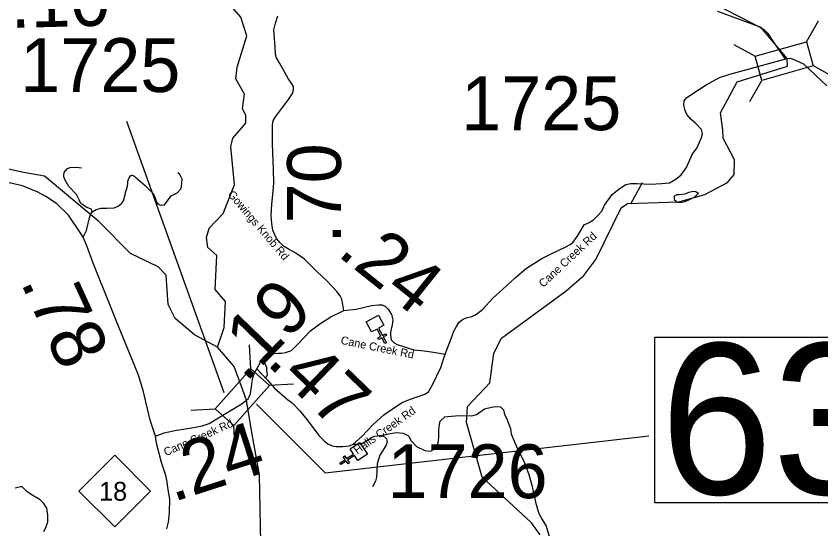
# Model space of a CAD drawing. Extents: x 1248089 to 1457196, y 820910 to 988753.
# Drawn here: x 1346513 to 1353986, y 941130 to 945892 of the extents above; entities that cross this region are included whole.
import ezdxf

# ---------------------------------------------------------------- set-up
doc = ezdxf.new("R2010")
doc.units = 0
for name, color, linetype in [('Exist Cultural Church CELL', 7, 'Continuous'), ('Exist Hydrographic Creek Single Shore', 7, 'Continuous'), ('Exist Hydrographic Misc Water Feature', 7, 'Continuous'), ('Exist Road Non-System Type 51', 7, 'Continuous'), ('Exist Road Primary NC Attributed', 7, 'Continuous'), ('Exist Road Primary NC Shield CELL', 7, 'Continuous'), ('Exist Road Primary NC Shield Number Label', 7, 'Continuous'), ('Exist Road Secondary Structure Standard Bridge CELL', 7, 'Continuous'), ('Exist Road Secondary Structure Standard Bridge Number Label', 7, 'Continuous'), ('Exist Road Secondary Type 51 Attributed', 7, 'Continuous'), ('Exist Road Secondary Type 51 Label', 7, 'Continuous'), ('Prop CMT Slope Fill', 7, 'Continuous'), ('Prop GRAU CAT1 Cell', 7, 'Continuous'), ('Prop Lane Lines', 7, 'Continuous')]:
    doc.layers.add(name, color=color, linetype=linetype)

msp = doc.modelspace()

# ---------------------------------------------------------------- linework, layer by layer
at = {"layer": 'Exist Cultural Church CELL'}
for points in [[(1349928.7, 943020.6), (1349878.7, 942993.5), (1349914.7, 942926.5), (1349942.9, 942941.6), (1349950.5, 942927.6), (1349922.3, 942912.4), (1349950.8, 942859.4), (1349936.7, 942851.9), (1349908.2, 942904.8), (1349880, 942889.6), (1349872.5, 942903.7), (1349900.6, 942918.9), (1349864.5, 942985.9), (1349813.7, 942958.7), (1349763.3, 943052.4), (1349878.3, 943114.3)], [(1349685.8, 941764.3), (1349654.3, 941811.7), (1349590.8, 941769.6), (1349608.5, 941743), (1349595.2, 941734.1), (1349577.5, 941760.8), (1349527.3, 941727.6), (1349518.5, 941740.9), (1349568.6, 941774.2), (1349550.9, 941800.8), (1349564.3, 941809.7), (1349581.9, 941783), (1349645.4, 941825.1), (1349613.6, 941873.2), (1349702.4, 941932), (1349774.5, 941823.1)]]:
    msp.add_lwpolyline(points, close=True, dxfattribs=at)
at = {"layer": 'Exist Hydrographic Creek Single Shore'}
for points in [[(1353671.4, 945498.9), (1353429.9, 945785.9), (1353029.4, 945934.5)], [(1351379.4, 941076), (1351298.4, 941185.9), (1350841.3, 941612), (1350693.3, 942117.3), (1350705.3, 942268.1), (1350910.3, 942487.2), (1350949.4, 942762.1), (1351019.4, 942902), (1351621.3, 943339.6), (1351783.3, 943484.1), (1351894.3, 943633), (1352130.4, 944110.7), (1352189.3, 944152.3), (1352665.3, 944165.7), (1352908.4, 944236.3), (1353119.4, 944347), (1353179.4, 944421.3), (1353182.4, 944555.8), (1353078.4, 944758.2), (1353074.7, 944835.6), (1353054, 944994.5), (1353208.9, 945280.8), (1353675.2, 945427.2), (1353671.4, 945498.9)], [(1348382.3, 942817), (1348168.2, 942932.9), (1347988.2, 943084.4), (1347924.2, 943213.6), (1347905.3, 943486.5), (1347832.3, 943563.5), (1347576.3, 943686.8), (1347282.2, 943984.8), (1346777.4, 944405.7), (1346567.3, 944444), (1345883.8, 944598.9), (1345789.6, 944588.4), (1345378.8, 944710.4)], [(1348651.1, 942324.5), (1348538.8, 942637.9), (1348382.3, 942817)], [(1349151.4, 940072), (1349123.3, 940090.4), (1348889.3, 940446.5), (1348784.3, 941000), (1348773.2, 941633.9), (1348698.3, 942044.1), (1348651.1, 942324.5)]]:
    msp.add_lwpolyline(points, dxfattribs=at)
at = {"layer": 'Exist Hydrographic Misc Water Feature'}
for points in [[(1348382.3, 942817), (1348445.3, 942999.7), (1348458.3, 943242.2), (1348361.3, 943352.6), (1348376.3, 943667.4), (1348294.2, 943744.6), (1348280.3, 943836.8), (1348306.2, 943921.7), (1348434.3, 944060.2), (1348541.2, 944324), (1348507.3, 944682.5), (1348525.2, 944757.7), (1348645.3, 944896.5), (1348646.2, 944971.9), (1348614.2, 945031.6), (1348634.2, 945165.8), (1348554.2, 945308.7), (1348565.2, 945416.8), (1348654.2, 945707.2), (1348600.3, 945882.2), (1348494.3, 946002.6)], [(1352848.2, 944246.5), (1352839, 944249.1), (1352823.3, 944261.4), (1352799.3, 944261.9), (1352759.1, 944254.8), (1352735, 944243.3), (1352718.9, 944239.7), (1352670.7, 944232.8), (1352646.7, 944233.4), (1352630.5, 944223.7), (1352624.3, 944215.8), (1352622.4, 944188.3)], [(1352622.4, 944188.3), (1352645.3, 944171.3), (1352661.2, 944165), (1352693.2, 944164.3), (1352725.3, 944171.5), (1352806.1, 944207.7), (1352822.4, 944219.4), (1352848.2, 944246.5)]]:
    msp.add_lwpolyline(points, dxfattribs=at)
at = {"layer": 'Exist Road Non-System Type 51'}
msp.add_line((1352326.2, 944342.7), (1352216.1, 944144.8), dxfattribs=at)
for points in [[(1353658.7, 945488.2), (1353537.6, 945667.2), (1353494.8, 945730.1), (1353465.4, 945758.8), (1353414, 945789.8), (1353255.5, 945873), (1353085.2, 945960.5)], [(1347220.2, 944073.8), (1347211.9, 944098.8), (1347170.3, 944113.4), (1347114, 944153), (1347097.4, 944184.3), (1347072.4, 944234.3), (1347003.7, 944309.3), (1346964.1, 944373.9), (1346955.8, 944398.9), (1346955.8, 944415.6), (1346957.8, 944440.6), (1346972.4, 944455.2), (1346991.2, 944478.1), (1347016.2, 944486.5), (1347076.5, 944490.6), (1347120.3, 944482.3)], [(1347220.2, 944073.8), (1347255.6, 944094.7), (1347301.5, 944107.2), (1347355.6, 944107.2), (1347422.2, 944111.4), (1347459.7, 944125.9), (1347491, 944153), (1347509.7, 944178), (1347526.4, 944232.2), (1347532.6, 944265.6), (1347543, 944296.8), (1347549.3, 944338.5), (1347549.3, 944359.3), (1347561.8, 944388.5), (1347574.3, 944407.3), (1347586.8, 944413.5), (1347601.3, 944411.4), (1347711.7, 944317.7), (1347784.6, 944244.7), (1347801.3, 944209.3), (1347815.8, 944163.5), (1347830.4, 944146.8), (1347855.4, 944136.4), (1347890.8, 944138.4), (1347951.2, 944223.9), (1348007.4, 944251), (1348042.8, 944286.4), (1348047, 944305.2), (1348051.2, 944342.7), (1348055.3, 944378.1), (1348034.5, 944421.9), (1348015.8, 944436.5)], [(1347134.9, 943838.3), (1347166.1, 943900.9), (1347193.2, 944019.7), (1347205.7, 944055.1), (1347220.2, 944073.8)], [(1348833.5, 942535.6), (1348848.2, 942565.3), (1348840.9, 942601.5), (1348839.4, 942627.6), (1348828, 942655.8), (1348808.6, 942688.2)], [(1349913.8, 941999.5), (1349986.7, 942016.1), (1350047.1, 942024.5), (1350105.4, 942020.3), (1350155.4, 941993.2), (1350182.5, 941949.5), (1350230.4, 941895.3), (1350307.4, 941857.8), (1350359.5, 941853.6), (1350403.2, 941876.5), (1350432.4, 941926.5), (1350438.6, 941978.6), (1350436.5, 942051.6), (1350442.8, 942099.5), (1350449, 942130.8), (1350494.8, 942170.4), (1350517.7, 942174.5), (1350592.7, 942178.7), (1350642.7, 942182.9), (1350744.7, 942180.8), (1350788.5, 942193.3), (1350863.4, 942245.4), (1350928, 942260), (1350963.4, 942268.3), (1351011.3, 942264.1), (1351038.4, 942237.1), (1351048.8, 942193.3), (1351067.5, 942157.9), (1351102.9, 942064.1), (1351109.2, 942012), (1351136.2, 941945.3), (1351168.8, 941874.7), (1351231.2, 941751.8), (1351275, 941635.1), (1351300, 941537.1), (1351337.5, 941366.2), (1351366.3, 941273.3), (1351397.5, 941219.1), (1351435, 941156.5), (1351468.3, 941041.9)], [(1349642.8, 941918.1), (1349684.7, 941918.2), (1349734.7, 941928.6), (1349795.1, 941966.1), (1349840.9, 941991.1), (1349913.8, 941999.5)], [(1349913.8, 941999.5), (1349951.3, 941966.1), (1349959.6, 941943.2), (1349949.2, 941907.8), (1349890.9, 941814), (1349863.8, 941734.8), (1349861.7, 941664), (1349857.6, 941609.8), (1349851.3, 941574.3), (1349822.2, 941520.2)], [(1346770.5, 941105.4), (1346784.7, 941133.6), (1346807.3, 941195.8), (1346807.3, 941258.1), (1346798.8, 941323.1), (1346770.5, 941365.5), (1346736.6, 941399.4), (1346651.9, 941450.3), (1346612.3, 941478.6), (1346569.9, 941521), (1346553, 941521), (1346505, 941509.7)]]:
    msp.add_lwpolyline(points, dxfattribs=at)
at = {"layer": 'Exist Road Primary NC Attributed'}
for points in [[(1347806.3, 941990.8), (1347756.4, 942139.4), (1347693.7, 942416.5), (1347648.9, 942557.4), (1347434.2, 943081.3), (1347393.2, 943188.9), (1347228.4, 943599.1), (1347169.5, 943759.2), (1347134.9, 943838.3), (1347113.2, 943871.9), (1346999.8, 944044.3), (1346887.2, 944150.7), (1346789.9, 944217.3), (1346708, 944260.8), (1346573.6, 944317.2), (1346250.5, 944386), (1346127.7, 944416.8), (1345738, 944506.1), (1345585.7, 944539.4), (1345428.2, 944579.1), (1345305.4, 944615), (1345268.6, 944628.7), (1345214.3, 944662.5)], [(1347912, 941130.1), (1347926.5, 941194.4), (1347936.8, 941279.5), (1347938.9, 941406), (1347930.7, 941459.2), (1347922.4, 941515.2), (1347914.1, 941567.1), (1347901.7, 941625.2), (1347862.3, 941747.6), (1347816.7, 941926), (1347806.3, 941990.8)]]:
    msp.add_lwpolyline(points, dxfattribs=at)
at = {"layer": 'Exist Road Primary NC Shield CELL'}
msp.add_lwpolyline([(1347096.1, 941481.6), (1347429.1, 941814.6), (1347762.1, 941481.6), (1347429.1, 941148.6)], close=True, dxfattribs=at)
at = {"layer": 'Exist Road Secondary Structure Standard Bridge CELL'}
for p, q in [((1353851.7, 945651.6), (1353962.4, 945849)), ((1353176.8, 945628.8), (1353374.2, 945518.2)), ((1353913.1, 945433.7), (1354110.5, 945323)), ((1353326.4, 945097.8), (1353437, 945295.2)), ((1348693.3, 942614.8), (1348681, 942840.9)), ((1348861.7, 942463.7), (1349087.8, 942475.9)), ((1348135.3, 942234.3), (1348361.4, 942246.6)), ((1348546, 941865.9), (1348533.7, 942091.9))]:
    msp.add_line(p, q, dxfattribs=at)
for points in [[(1353374.2, 945518.2), (1353851.4, 945652.6), (1353914.2, 945429.7), (1353437, 945295.2)], [(1348361.4, 942246.6), (1348692.5, 942615.6), (1348864.8, 942460.9), (1348533.7, 942091.9)]]:
    msp.add_lwpolyline(points, close=True, dxfattribs=at)
at = {"layer": 'Exist Road Secondary Structure Standard Bridge Number Label'}
msp.add_lwpolyline([(1352444.1, 942909.7), (1356160, 942909.7), (1356160, 941373.3), (1352444.1, 941373.3)], close=True, dxfattribs=at)
msp.add_lwpolyline([(1348743.7, 942287.3), (1349381.5, 941649.5), (1352388.5, 941995.7)], dxfattribs=at)
at = {"layer": 'Exist Road Secondary Type 51 Attributed'}
for points in [[(1349555.4, 943159.7), (1349547.2, 943212.6), (1349537.3, 943262), (1349521.5, 943295.6), (1349491.9, 943335.1), (1349401, 943430), (1349302.3, 943522.9), (1349191.7, 943633.6), (1349108.8, 943690.9), (1349041.6, 943728.5), (1348996.2, 943756.1), (1348964.6, 943787.8), (1348929.1, 943825.3), (1348913.9, 943860), (1348898.1, 943905.5), (1348888.2, 943964.8), (1348882.3, 944039.9), (1348886.2, 944146.6), (1348900, 944265.2), (1348906, 944342.8), (1348902.1, 944465.3), (1348894.2, 944704.5), (1348894.2, 944886.3), (1348900.1, 944918), (1348919.8, 944955.5), (1348957.3, 945004.9), (1349042.2, 945118.4), (1349079.7, 945173.7), (1349087.6, 945207.3), (1349087.6, 945237), (1349073.8, 945262.7), (1349038.2, 945312.1), (1348961.2, 945450.4), (1348929.6, 945503.8), (1348921.7, 945537.4), (1348919.7, 945602.6), (1348905.9, 945763.3), (1348919.8, 945824.6), (1348943.5, 945893.8)], [(1350496.5, 942754.3), (1350552.1, 942898), (1350577.7, 942967.2), (1350601.4, 943010.7), (1350623.1, 943046.3), (1350656.7, 943073.9), (1350690.3, 943089.7), (1350745.6, 943103.6), (1350779.2, 943117.4), (1350842.3, 943168.8), (1350939.1, 943273.6), (1351030, 943354.6), (1351150.4, 943465.3), (1351253.1, 943550.3), (1351394.7, 943639.9), (1351479.6, 943683.4), (1351617.8, 943750.6), (1351657.3, 943770.4), (1351685, 943794.1), (1351728.4, 943855.4), (1351787.7, 943952.2), (1351833.1, 943975.9), (1351872.6, 944001.6), (1351910.1, 944037.2), (1351951.6, 944080.7), (1351977.2, 944136), (1352047.8, 944234), (1352111, 944289.3), (1352174.1, 944326.9), (1352219.6, 944338.7), (1352280.8, 944338.7), (1352399.3, 944330.8), (1352507.9, 944336.7), (1352581, 944342.7), (1352638.2, 944376.3), (1352687.6, 944417.8), (1352737, 944487), (1352790.3, 944607.5), (1352832.9, 944665.7), (1352858.5, 944721), (1352880.3, 944770.4), (1352886.2, 944802), (1352878.3, 944837.6), (1352823, 944894.9), (1352779.5, 944930.5), (1352742, 944978), (1352722.3, 945025.4), (1352714.4, 945068.9), (1352716.4, 945104.4), (1352736.1, 945132.1), (1352797.3, 945173.6), (1352921.7, 945252.7), (1353043.9, 945321), (1353138.7, 945352.6), (1353671.4, 945498.9)], [(1353671.4, 945498.9), (1353703.5, 945500.8), (1353757.4, 945480.3), (1353824.6, 945448.6), (1354041.8, 945243.1)], [(1349555.4, 943159.7), (1349671.8, 943171.3), (1349813.9, 943203.3), (1349877.9, 943212.3), (1349911.2, 943211), (1349941.9, 943195.6), (1349968.8, 943171.3), (1349999.5, 943122.6), (1350011, 943071.3), (1350005.9, 943024), (1349990.5, 942956.1), (1349987.6, 942928.4), (1349996.6, 942887.4), (1350023.4, 942856.7), (1350050.3, 942843.9), (1350206.5, 942792.6), (1350301.2, 942782.4), (1350389, 942771), (1350496.5, 942754.3)], [(1348747.5, 942616.2), (1348781.4, 942677.4), (1348817.3, 942719.7), (1348842.9, 942741.4), (1348890.2, 942758.1), (1348942.7, 942760.7), (1348981.1, 942760.7), (1349014.4, 942767.1), (1349070.7, 942787.6), (1349124.4, 942842.6), (1349247.3, 942969.5), (1349332.7, 943032.9), (1349436.3, 943099.5), (1349536.2, 943148.2), (1349555.4, 943159.7)], [(1348747.5, 942616.2), (1348847.4, 942512.3), (1348913.5, 942438.3), (1349033.9, 942332.6), (1349077.4, 942301), (1349148.5, 942225.9), (1349224.3, 942130.3), (1349323.1, 941997.9), (1349357.5, 941962.6), (1349377.2, 941943.8), (1349407.8, 941920.1), (1349448.3, 941902.3), (1349484.8, 941896.4), (1349548, 941894.4), (1349608.3, 941901.3), (1349642.8, 941918.1), (1349723.8, 941989.3), (1349829.1, 942100.9), (1349927.8, 942189.9), (1350008.8, 942246.2), (1350097.2, 942303.2), (1350165.4, 942330.8), (1350236.5, 942355.5), (1350306.6, 942380.2), (1350342.1, 942403), (1350380.6, 942467.2), (1350457.2, 942628.8), (1350481.9, 942707.8), (1350496.5, 942754.3)], [(1348651.1, 942324.5), (1348669, 942338.6), (1348678.3, 942356.1), (1348688.6, 942385.6), (1348697.5, 942449.6), (1348706.5, 942525.2), (1348720.6, 942564.9), (1348747.5, 942616.2)], [(1347806.3, 941990.8), (1347888.2, 942022.9), (1348002.1, 942045.9), (1348067.4, 942057.4), (1348177.5, 942073.8), (1348239.7, 942088.4), (1348305, 942108.9), (1348447.3, 942196.5), (1348602, 942287.6), (1348651.1, 942324.5)]]:
    msp.add_lwpolyline(points, dxfattribs=at)
at = {"layer": 'Prop Lane Lines'}
msp.add_line((1348446.1, 942393.3), (1347541.3, 944913.8), dxfattribs=at)

# ---------------------------------------------------------------- texts
at = {"layer": 'Exist Road Primary NC Shield Number Label'}
msp.add_text('18', height=175, dxfattribs=at).set_placement((1347283.3, 941391.9))
at = {"layer": 'Exist Road Secondary Structure Standard Bridge Number Label'}
msp.add_text('633', height=1400, dxfattribs=at).set_placement((1352494.3, 941452.4))
at = {"layer": 'Exist Road Secondary Type 51 Label'}
for s, rotation, p in [('Gowings Knob Rd', 310.4848, (1348473.2, 944232.8)), ('Cane Creek Rd', 43.25681, (1351408.1, 943367)), ('Cane Creek Rd', 348.42609, (1349522, 942849.2)), ('Halls Creek Rd', 35.47291, (1349680.2, 941820.6)), ('Cane Creek Rd', 23.7742, (1347903.1, 941804.9))]:
    msp.add_text(s, height=75, rotation=rotation, dxfattribs=at).set_placement(p)
at = {"layer": 'Prop CMT Slope Fill'}
msp.add_text('.78', height=500, rotation=294.59515, dxfattribs=at).set_placement((1346550.3, 943422.9))
at = {"layer": 'Prop GRAU CAT1 Cell'}
for s, rotation, p in [('.10', 1.50426, (1346463.8, 945780.9)), ('.70', 90, (1349529.4, 943781)), ('.24', 321.32808, (1349484, 943676.7)), ('.19', 45.90616, (1348642.8, 942481)), ('.47', 315.97628, (1348826.9, 942667)), ('.24', 17.91377, (1347969, 941378.2))]:
    msp.add_text(s, height=500, rotation=rotation, dxfattribs=at).set_placement(p)
at = {"layer": 'Prop Lane Lines'}
for s, p in [('1725', (1346550.3, 945186.6)), ('1725', (1350644.7, 944832.5)), ('1726', (1349960.7, 941415.9))]:
    msp.add_text(s, height=500, dxfattribs=at).set_placement(p)

doc.saveas('drawing.dxf')
